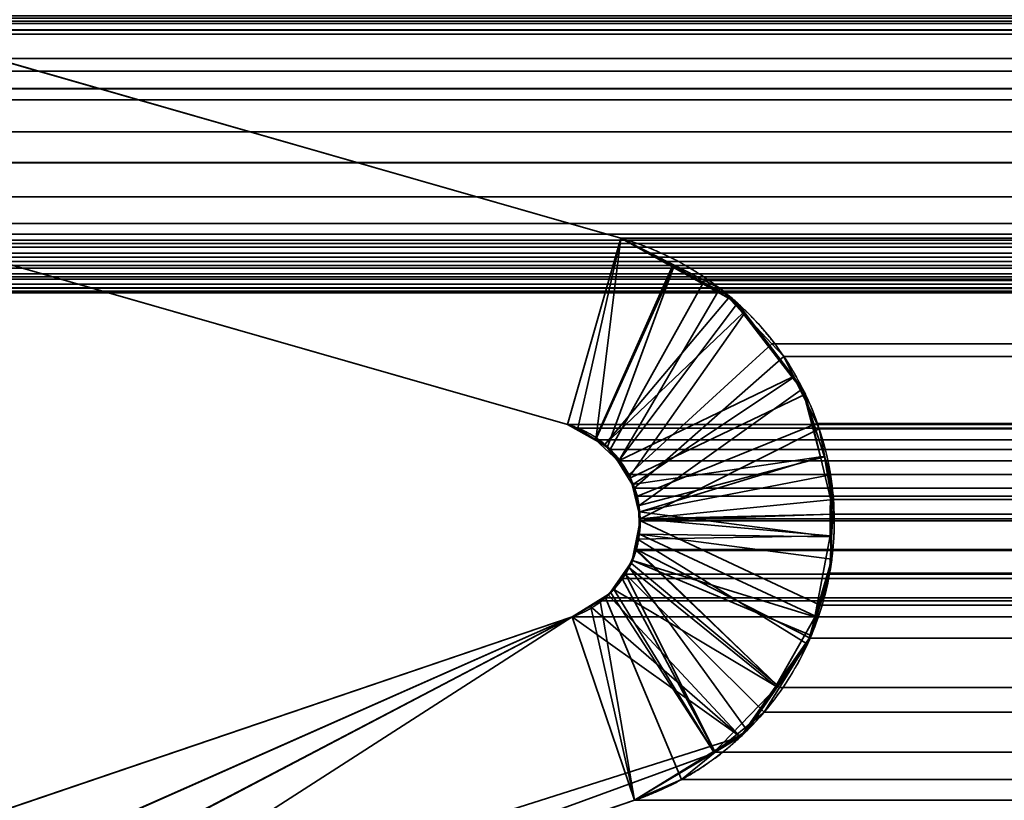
# Model space of a CAD drawing. Header units: millimetres. Extents: x -490 to 6690, y -115 to 132.
# Tile 470 of 656: x 2591 to 2593.96, y 0.79 to 3.14. Entities that reach past the tile are written whole.
import ezdxf

# ---------------------------------------------------------------- set-up
doc = ezdxf.new("R2010")
doc.units = ezdxf.units.MM
doc.layers.add('151', color=7, linetype='Continuous', true_color=0xffffff)

# ---------------------------------------------------------------- blocks, each defined once
blk = doc.blocks.new('UG_SURFACE_003')
at = {"layer": '151', "color": 252, "linetype": 'Continuous', "lineweight": 35}
for points in [[(3589.9999, -6.2, 2201.9999), (3589.9999, 113.2, 2201.9999), (2410.0001, 113.2, 2201.9999), (2410.0001, -6.2, 2201.9999)], [(2559.9999, -6.2, 2052), (2559.9999, 113.2, 2052), (3440.0001, 113.2, 2052), (3440.0001, -6.2, 2052)]]:
    blk.add_3dface(points, dxfattribs=at)
blk = doc.blocks.new('UG_SURFACE_187')
at = {"layer": '151', "color": 14, "linetype": 'Continuous', "lineweight": 35}
for points in [[(3417.3, -10, 2024.3001), (3417.3, 19, 2024.3001), (2582.7, 19, 2024.3001), (2582.7, -10, 2024.3001)], [(3413.25, 16.25, 2020.2501), (3413.25, -22, 2020.2501), (2586.75, -22, 2020.2501), (2586.75, 16.25, 2020.2501)]]:
    blk.add_3dface(points, dxfattribs=at)
blk = doc.blocks.new('UG_SURFACE_188')
at = {"layer": '151', "color": 7, "linetype": 'Continuous', "lineweight": 35}
for points in [[(2586.75, 16, 2020.2501), (2586.75, -22, 2020.2501), (3413.25, -22, 2020.2501), (3413.25, 16, 2020.2501)], [(3413.0001, 16, 2020), (3413.0001, -22, 2020), (2586.9999, -22, 2020), (2586.9999, 16, 2020)]]:
    blk.add_3dface(points, dxfattribs=at)
blk = doc.blocks.new('UG_SURFACE_195')
at = {"layer": '151', "color": 46, "linetype": 'Continuous', "lineweight": 35}
for points in [[(2592.6483, 1.9237, -8), (2588.4178, 3.1368, -8), (2588.7532, 3.6468, -8), (2592.8087, 2.4839, -8)], [(2592.8087, 2.4839, 2014.1912), (2588.7532, 3.6468, 2018.2469), (2588.4178, 3.1368, 2018.5823), (2592.6483, 1.9237, 2014.3518)], [(2592.8087, 2.4839, -8), (2588.7532, 3.6468, -8), (2588.7532, 3.6468, 2018.2469), (2592.8087, 2.4839, 2014.1912)], [(2588.4178, 3.1368, -8), (2592.6483, 1.9237, -8), (2592.6483, 1.9237, 2014.3518), (2588.4178, 3.1368, 2018.5823)], [(2592.7317, 1.8791, -8), (2592.6483, 1.9237, -8), (2592.8087, 2.4839, -8), (2592.9637, 2.4012, -8)], [(2592.9666, 2.396, 2014.0333), (2592.8087, 2.4839, 2014.1912), (2592.6483, 1.9237, 2014.3518), (2592.7322, 1.8769, 2014.2677)], [(2592.8087, 2.4839, -8), (2592.8087, 2.4839, 2014.1912), (2592.9666, 2.396, 2014.0333)], [(2592.9666, 2.396, 2014.0333), (2592.9637, 2.4012, -8), (2592.8087, 2.4839, -8)], [(2592.9637, 2.4012, -8), (2593.1363, 2.3089, -8), (2592.7601, 1.8639, -8), (2592.7317, 1.8791, -8)], [(2592.9637, 2.4012, -8), (2592.9666, 2.396, 2014.0333), (2593.1597, 2.2886, 2013.8404)], [(2593.1597, 2.2886, 2013.8404), (2593.1363, 2.3089, -8), (2592.9637, 2.4012, -8)], [(2592.7322, 1.8769, 2014.2677), (2592.7682, 1.8569, 2014.2319), (2592.9666, 2.396, 2014.0333)], [(2593.1597, 2.2886, 2013.8404), (2592.9666, 2.396, 2014.0333), (2592.7682, 1.8569, 2014.2319), (2592.8013, 1.8132, 2014.1985)], [(2592.7601, 1.8639, -8), (2593.1363, 2.3089, -8), (2593.1756, 2.2581, -8)], [(2592.8013, 1.8132, 2014.1985), (2592.8352, 1.7689, 2014.1649), (2593.1814, 2.26, 2013.8187), (2593.1597, 2.2886, 2013.8404)], [(2593.1597, 2.2886, 2013.8404), (2593.1756, 2.2581, -8), (2593.1363, 2.3089, -8)], [(2593.1597, 2.2886, 2013.8404), (2593.1814, 2.26, 2013.8187), (2593.1756, 2.2581, -8)], [(2593.1756, 2.2581, -8), (2593.3242, 2.066, -8), (2592.7989, 1.8136, -8), (2592.7601, 1.8639, -8)], [(2593.3287, 2.0663, 2013.6712), (2593.1814, 2.26, 2013.8187), (2592.8352, 1.7689, 2014.1649), (2592.8435, 1.7428, 2014.1563)], [(2593.1756, 2.2581, -8), (2593.1814, 2.26, 2013.8187), (2593.3287, 2.0663, 2013.6712)], [(2593.3287, 2.0663, 2013.6712), (2593.3242, 2.066, -8), (2593.1756, 2.2581, -8)], [(2593.3242, 2.066, -8), (2593.3635, 2.0151, -8), (2592.8378, 1.7634, -8), (2592.7989, 1.8136, -8)], [(2593.3554, 2.0312, 2013.6445), (2593.3287, 2.0663, 2013.6712), (2592.8435, 1.7428, 2014.1563), (2592.8638, 1.6803, 2014.1363)], [(2593.3242, 2.066, -8), (2593.3287, 2.0663, 2013.6712), (2593.3554, 2.0312, 2013.6445)], [(2593.3554, 2.0312, 2013.6445), (2593.3635, 2.0151, -8), (2593.3242, 2.066, -8)], [(2592.8426, 1.7436, -8), (2592.8378, 1.7634, -8), (2593.3635, 2.0151, -8), (2593.4088, 1.8264, -8)], [(2592.8638, 1.6803, 2014.1363), (2593.4215, 1.827, 2013.5784), (2593.3554, 2.0312, 2013.6445)], [(2593.3554, 2.0312, 2013.6445), (2593.4088, 1.8264, -8), (2593.3635, 2.0151, -8)], [(2593.3554, 2.0312, 2013.6445), (2593.4215, 1.827, 2013.5784), (2593.4088, 1.8264, -8)], [(2592.6483, 1.9237, -8), (2592.7317, 1.8791, -8), (2592.7322, 1.8769, 2014.2677)], [(2592.7322, 1.8769, 2014.2677), (2592.6483, 1.9237, 2014.3518), (2592.6483, 1.9237, -8)], [(2592.7317, 1.8791, -8), (2592.7601, 1.8639, -8), (2592.8013, 1.8132, 2014.1985)], [(2592.8013, 1.8132, 2014.1985), (2592.7682, 1.8569, 2014.2319), (2592.7317, 1.8791, -8)], [(2592.7682, 1.8569, 2014.2319), (2592.7322, 1.8769, 2014.2677), (2592.7317, 1.8791, -8)], [(2592.7601, 1.8639, -8), (2592.7989, 1.8136, -8), (2592.8013, 1.8132, 2014.1985)], [(2592.7989, 1.8136, -8), (2592.8378, 1.7634, -8), (2592.8435, 1.7428, 2014.1563)], [(2592.8435, 1.7428, 2014.1563), (2592.8352, 1.7689, 2014.1649), (2592.7989, 1.8136, -8)], [(2592.8352, 1.7689, 2014.1649), (2592.8013, 1.8132, 2014.1985), (2592.7989, 1.8136, -8)], [(2593.4088, 1.8264, -8), (2592.8626, 1.6606, -8), (2592.8426, 1.7436, -8)], [(2593.4088, 1.8264, -8), (2593.4501, 1.654, -8), (2592.8676, 1.6398, -8), (2592.8626, 1.6606, -8)], [(2593.4393, 1.7724, 2013.5608), (2593.4215, 1.827, 2013.5784), (2592.8638, 1.6803, 2014.1363), (2592.864, 1.6614, 2014.1358)], [(2593.4501, 1.654, -8), (2593.4088, 1.8264, -8), (2593.4215, 1.827, 2013.5784)], [(2593.4501, 1.654, -8), (2593.4215, 1.827, 2013.5784), (2593.4393, 1.7724, 2013.5608)], [(2592.8378, 1.7634, -8), (2592.8426, 1.7436, -8), (2592.8435, 1.7428, 2014.1563)], [(2592.864, 1.6614, 2014.1358), (2593.442, 1.5862, 2013.5579), (2593.4393, 1.7724, 2013.5608)], [(2593.4393, 1.7724, 2013.5608), (2593.4377, 1.5886, -8), (2593.4501, 1.654, -8)], [(2593.4393, 1.7724, 2013.5608), (2593.442, 1.5862, 2013.5579), (2593.4377, 1.5886, -8)], [(2592.8426, 1.7436, -8), (2592.8626, 1.6606, -8), (2592.864, 1.6614, 2014.1358)], [(2592.864, 1.6614, 2014.1358), (2592.8638, 1.6803, 2014.1363), (2592.8426, 1.7436, -8)], [(2592.8638, 1.6803, 2014.1363), (2592.8435, 1.7428, 2014.1563), (2592.8426, 1.7436, -8)], [(2592.865, 1.5937, 2014.1349), (2592.864, 1.6614, 2014.1358), (2592.8626, 1.6606, -8)], [(2592.865, 1.5937, 2014.1349), (2592.8626, 1.6606, -8), (2592.8676, 1.6398, -8)], [(2592.864, 1.6614, 2014.1358), (2592.865, 1.5937, 2014.1349), (2593.442, 1.5862, 2013.5579)], [(2592.8676, 1.6398, -8), (2592.8559, 1.5787, -8), (2592.8607, 1.5785, 2014.1392)], [(2592.8559, 1.5787, -8), (2592.8676, 1.6398, -8), (2593.4377, 1.5886, -8)], [(2592.8676, 1.6398, -8), (2592.8607, 1.5785, 2014.1392), (2592.865, 1.5937, 2014.1349)], [(2592.8676, 1.6398, -8), (2593.4501, 1.654, -8), (2593.4377, 1.5886, -8)], [(2592.8402, 1.5064, 2014.1599), (2592.8559, 1.5787, -8), (2592.844, 1.515, -8)], [(2592.8402, 1.5064, 2014.1599), (2592.8607, 1.5785, 2014.1392), (2592.8559, 1.5787, -8)], [(2592.8607, 1.5785, 2014.1392), (2592.8402, 1.5064, 2014.1599), (2593.2822, 1.1379, 2013.7179), (2593.37, 1.2638, 2013.6299)], [(2593.4377, 1.5886, -8), (2593.3917, 1.3454, -8), (2592.844, 1.515, -8), (2592.8559, 1.5787, -8)], [(2593.37, 1.2638, 2013.6299), (2593.394, 1.348, 2013.6058), (2592.865, 1.5937, 2014.1349), (2592.8607, 1.5785, 2014.1392)], [(2593.394, 1.348, 2013.6058), (2593.4432, 1.519, 2013.557), (2592.865, 1.5937, 2014.1349)], [(2592.865, 1.5937, 2014.1349), (2593.4432, 1.519, 2013.557), (2593.442, 1.5862, 2013.5579)], [(2593.4432, 1.519, 2013.557), (2593.3917, 1.3454, -8), (2593.4377, 1.5886, -8)], [(2593.4377, 1.5886, -8), (2593.442, 1.5862, 2013.5579), (2593.4432, 1.519, 2013.557)], [(2592.844, 1.515, -8), (2592.8304, 1.4958, -8), (2592.8326, 1.4954, 2014.1675), (2592.8402, 1.5064, 2014.1599)], [(2592.8304, 1.4958, -8), (2592.844, 1.515, -8), (2593.3812, 1.2891, -8), (2593.2748, 1.1369, -8)], [(2593.3917, 1.3454, -8), (2593.3812, 1.2891, -8), (2592.844, 1.515, -8)], [(2593.4432, 1.519, 2013.557), (2593.394, 1.348, 2013.6058), (2593.3917, 1.3454, -8)], [(2592.8326, 1.4954, 2014.1675), (2592.8304, 1.4958, -8), (2592.7846, 1.4301, -8), (2592.7866, 1.4297, 2014.2133)], [(2593.2748, 1.1369, -8), (2592.7846, 1.4301, -8), (2592.8304, 1.4958, -8)], [(2593.0874, 0.9411, 2013.9127), (2593.1885, 1.0038, 2013.8116), (2592.8326, 1.4954, 2014.1675), (2592.7866, 1.4297, 2014.2133)], [(2593.1885, 1.0038, 2013.8116), (2593.2822, 1.1379, 2013.7179), (2592.8402, 1.5064, 2014.1599), (2592.8326, 1.4954, 2014.1675)], [(2592.778, 1.4174, 2014.2219), (2592.7846, 1.4301, -8), (2592.7713, 1.4109, -8)], [(2593.2748, 1.1369, -8), (2593.1685, 0.9846, -8), (2592.7713, 1.4109, -8), (2592.7846, 1.4301, -8)], [(2592.778, 1.4174, 2014.2219), (2592.7866, 1.4297, 2014.2133), (2592.7846, 1.4301, -8)], [(2592.7866, 1.4297, 2014.2133), (2592.778, 1.4174, 2014.2219), (2593.0874, 0.9411, 2013.9127)], [(2592.7157, 1.3777, -8), (2592.7169, 1.3795, 2014.2832), (2592.778, 1.4174, 2014.2219)], [(2592.778, 1.4174, 2014.2219), (2592.7713, 1.4109, -8), (2592.7157, 1.3777, -8)], [(2592.7157, 1.3777, -8), (2592.7713, 1.4109, -8), (2593.1685, 0.9846, -8)], [(2592.85, 0.794, 2014.1501), (2593.0874, 0.9411, 2013.9127), (2592.778, 1.4174, 2014.2219), (2592.7169, 1.3795, 2014.2832)], [(2592.6621, 1.3457, -8), (2592.6621, 1.3457, 2014.3378), (2592.7169, 1.3795, 2014.2832)], [(2592.7169, 1.3795, 2014.2832), (2592.7157, 1.3777, -8), (2592.6621, 1.3457, -8)], [(2592.7169, 1.3795, 2014.2832), (2592.6621, 1.3457, 2014.3378), (2592.85, 0.794, 2014.1501)], [(2593.1685, 0.9846, -8), (2592.6621, 1.3457, -8), (2592.7157, 1.3777, -8)], [(2592.6621, 1.3457, -8), (2587.383, -0.45, -8), (2587.383, -0.45, 2019.6168), (2592.6621, 1.3457, 2014.3378)], [(2587.383, -0.45, -8), (2592.6621, 1.3457, -8), (2588.4304, -0.5259, -8)], [(2592.6621, 1.3457, 2014.3378), (2587.383, -0.45, 2019.6168), (2588.5034, -0.4967, 2018.4968), (2589.5748, -0.273, 2017.4251)], [(2588.4824, -0.5051, -8), (2588.4304, -0.5259, -8), (2592.6621, 1.3457, -8)], [(2592.6621, 1.3457, -8), (2588.5034, -0.4967, -8), (2588.4824, -0.5051, -8)], [(2592.6621, 1.3457, -8), (2593.1685, 0.9846, -8), (2588.5034, -0.4967, -8)], [(2589.5748, -0.273, 2017.4251), (2590.6248, 0.0371, 2016.3753), (2592.6621, 1.3457, 2014.3378)], [(2590.6248, 0.0371, 2016.3753), (2592.85, 0.794, 2014.1501), (2592.6621, 1.3457, 2014.3378)], [(2593.2748, 1.1369, -8), (2593.3812, 1.2891, -8), (2593.394, 1.348, 2013.6058)], [(2593.394, 1.348, 2013.6058), (2593.37, 1.2638, 2013.6299), (2593.2748, 1.1369, -8)], [(2593.3812, 1.2891, -8), (2593.3917, 1.3454, -8), (2593.394, 1.348, 2013.6058)], [(2593.37, 1.2638, 2013.6299), (2593.2822, 1.1379, 2013.7179), (2593.2748, 1.1369, -8)], [(2593.0855, 0.935, -8), (2593.1685, 0.9846, -8), (2593.2822, 1.1379, 2013.7179)], [(2593.2822, 1.1379, 2013.7179), (2593.1885, 1.0038, 2013.8116), (2593.0855, 0.935, -8)], [(2593.1685, 0.9846, -8), (2593.2748, 1.1369, -8), (2593.2822, 1.1379, 2013.7179)], [(2590.6248, 0.0371, -8), (2588.5034, -0.4967, -8), (2593.1685, 0.9846, -8), (2593.0855, 0.935, -8)], [(2593.1885, 1.0038, 2013.8116), (2593.0874, 0.9411, 2013.9127), (2593.0855, 0.935, -8)], [(2593.0855, 0.935, -8), (2592.85, 0.794, -8), (2590.6248, 0.0371, -8)], [(2592.85, 0.794, -8), (2593.0855, 0.935, -8), (2593.0874, 0.9411, 2013.9127)], [(2593.0874, 0.9411, 2013.9127), (2592.85, 0.794, 2014.1501), (2592.85, 0.794, -8)], [(2590.6248, 0.0371, -8), (2592.85, 0.794, -8), (2592.85, 0.794, 2014.1501), (2590.6248, 0.0371, 2016.3753)]]:
    blk.add_3dface(points, dxfattribs=at)
blk = doc.blocks.new('UG_SURFACE_196')
at = {"layer": '151', "color": 46, "linetype": 'Continuous', "lineweight": 35}
for points in [[(2592.6483, 1.9237, 2014.3518), (2588.4178, 3.1368, 2018.5823), (2588.7532, 3.6468, 2018.2469), (2592.8087, 2.4839, 2014.1912)], [(2592.8087, 2.4839, 2014.1912), (2588.7532, 3.6468, 2018.2469), (3411.2468, 3.6468, 2018.2469), (3407.1913, 2.4839, 2014.1912)], [(2587.0247, 3.1095, 2019.9754), (3412.9248, 3.2492, 2019.9246), (3412.9071, 3.2737, 2019.9072)], [(3412.9071, 3.2737, 2019.9072), (2587.0945, 3.2736, 2019.9053), (2587.0247, 3.1095, 2019.9754)], [(2587.0247, 3.1095, 2019.9754), (3412.976, 3.1103, 2019.9759), (3412.9248, 3.2492, 2019.9246)], [(3412.0033, 3.1291, 2019.0032), (2587.9967, 3.1291, 2019.0032), (2588.0468, 3.1528, 2018.9531)], [(3411.9532, 3.1528, 2018.9531), (3412.0033, 3.1291, 2019.0032), (2588.0468, 3.1528, 2018.9531)], [(2588.4178, 3.1368, 2018.5823), (3411.5822, 3.1368, 2018.5823), (3411.772, 3.145, 2018.7721), (2588.228, 3.145, 2018.7721)], [(3412.9798, 3.0997, 2019.98), (3412.976, 3.1103, 2019.9759), (2587.0247, 3.1095, 2019.9754)], [(2587.9967, 3.1291, 2019.0032), (3412.0033, 3.1291, 2019.0032), (3412.2252, 3.0242, 2019.2254), (2587.7748, 3.0242, 2019.2254)], [(2588.4178, 3.1368, 2018.5823), (2592.6483, 1.9237, 2014.3518), (3407.3517, 1.9237, 2014.3518), (3411.5822, 3.1368, 2018.5823)], [(2586.9999, 2.933, 2020), (3413.0001, 2.933, 2020), (3412.9798, 3.0997, 2019.98)], [(2587.0194, 3.0974, 2019.9804), (2586.9999, 2.933, 2020), (3412.9798, 3.0997, 2019.98)], [(2587.0247, 3.1095, 2019.9754), (2587.0194, 3.0974, 2019.9804), (3412.9798, 3.0997, 2019.98)], [(2587.6939, 2.986, 2019.3059), (2587.7748, 3.0242, 2019.2254), (3412.2252, 3.0242, 2019.2254), (3412.3061, 2.986, 2019.3059)], [(3412.3061, 2.986, 2019.3059), (2587.6174, 2.8998, 2019.3827), (2587.6939, 2.986, 2019.3059)], [(3412.3061, 2.986, 2019.3059), (3412.3826, 2.8998, 2019.3827), (2587.6174, 2.8998, 2019.3827)], [(2586.9999, 2.933, 2020), (2586.9999, 2.5278, 2020), (3413.0001, 2.5278, 2020), (3413.0001, 2.933, 2020)], [(2587.5318, 2.8036, 2019.4681), (2587.6174, 2.8998, 2019.3827), (3412.3826, 2.8998, 2019.3827), (3412.4682, 2.8036, 2019.4681)], [(3412.4682, 2.8036, 2019.4681), (2587.4887, 2.7108, 2019.5115), (2587.5318, 2.8036, 2019.4681)], [(3412.4682, 2.8036, 2019.4681), (3412.5113, 2.7108, 2019.5115), (2587.4887, 2.7108, 2019.5115)], [(2587.441, 2.6087, 2019.5589), (2587.4887, 2.7108, 2019.5115), (3412.5113, 2.7108, 2019.5115), (3412.559, 2.6087, 2019.5589)], [(3412.559, 2.6087, 2019.5589), (2587.415, 2.4958, 2019.5851), (2587.441, 2.6087, 2019.5589)], [(3412.559, 2.6087, 2019.5589), (3412.585, 2.4958, 2019.5851), (2587.415, 2.4958, 2019.5851)], [(3413.0001, 2.5278, 2020), (2586.9999, 2.5278, 2020), (2587.0061, 2.478, 2019.994)], [(3412.9939, 2.478, 2019.994), (3413.0001, 2.5278, 2020), (2587.0061, 2.478, 2019.994)], [(3412.585, 2.4958, 2019.5851), (3412.5972, 2.4565, 2019.5971), (2587.4028, 2.4565, 2019.5971), (2587.415, 2.4958, 2019.5851)], [(2587.0061, 2.478, 2019.994), (2587.0099, 2.4683, 2019.9902), (3412.9901, 2.4683, 2019.9902), (3412.9939, 2.478, 2019.994)], [(3412.9741, 2.4272, 2019.9742), (2587.0099, 2.4683, 2019.9902), (2587.0259, 2.4272, 2019.9742)], [(3412.9741, 2.4272, 2019.9742), (3412.9901, 2.4683, 2019.9902), (2587.0099, 2.4683, 2019.9902)], [(2592.8087, 2.4839, 2014.1912), (2592.6795, 1.9128, 2014.3206), (2592.6483, 1.9237, 2014.3518)], [(2592.7331, 1.8774, 2014.2667), (2592.6795, 1.9128, 2014.3206), (2592.8087, 2.4839, 2014.1912)], [(2592.8087, 2.4839, 2014.1912), (2593.06, 2.3566, 2013.9399), (2592.7768, 1.8487, 2014.2231), (2592.7331, 1.8774, 2014.2667)], [(2592.8087, 2.4839, 2014.1912), (3407.1913, 2.4839, 2014.1912), (3407.0997, 2.4521, 2014.0996)], [(3407.0997, 2.4521, 2014.0996), (2593.06, 2.3566, 2013.9399), (2592.8087, 2.4839, 2014.1912)], [(3412.6024, 2.439, 2019.6023), (2587.374, 2.4019, 2019.6261), (2587.3976, 2.439, 2019.6023)], [(3412.6024, 2.439, 2019.6023), (3412.626, 2.4019, 2019.6261), (2587.374, 2.4019, 2019.6261)], [(2587.3976, 2.439, 2019.6023), (3412.5972, 2.4565, 2019.5971), (3412.6024, 2.439, 2019.6023)], [(2587.3976, 2.439, 2019.6023), (2587.4028, 2.4565, 2019.5971), (3412.5972, 2.4565, 2019.5971)], [(3407.0997, 2.4521, 2014.0996), (3406.9426, 2.3486, 2013.9425), (2593.06, 2.3566, 2013.9399)], [(2587.0259, 2.4272, 2019.9742), (2587.0359, 2.4141, 2019.964), (3412.9641, 2.4141, 2019.964), (3412.9741, 2.4272, 2019.9742)], [(3412.9641, 2.4141, 2019.964), (2587.0359, 2.4141, 2019.964), (2587.0643, 2.3771, 2019.9356)], [(3412.9357, 2.3771, 2019.9356), (3412.9641, 2.4141, 2019.964), (2587.0643, 2.3771, 2019.9356)], [(2587.3685, 2.3936, 2019.6314), (3412.626, 2.4019, 2019.6261), (3412.6315, 2.3936, 2019.6314)], [(2587.3685, 2.3936, 2019.6314), (2587.374, 2.4019, 2019.6261), (3412.626, 2.4019, 2019.6261)], [(2587.0643, 2.3771, 2019.9356), (2587.0786, 2.3678, 2019.9213), (3412.9214, 2.3678, 2019.9213), (3412.9357, 2.3771, 2019.9356)], [(3412.6315, 2.3936, 2019.6314), (2587.3287, 2.3607, 2019.6712), (2587.3685, 2.3936, 2019.6314)], [(3412.6315, 2.3936, 2019.6314), (3412.6713, 2.3607, 2019.6712), (2587.3287, 2.3607, 2019.6712)], [(3412.8697, 2.3343, 2019.8696), (2587.0786, 2.3678, 2019.9213), (2587.1303, 2.3343, 2019.8696)], [(3412.8697, 2.3343, 2019.8696), (3412.9214, 2.3678, 2019.9213), (2587.0786, 2.3678, 2019.9213)], [(3412.6897, 2.3454, 2019.6898), (2587.2746, 2.335, 2019.7256), (2587.3103, 2.3454, 2019.6898)], [(3412.6897, 2.3454, 2019.6898), (3412.7254, 2.335, 2019.7256), (2587.2746, 2.335, 2019.7256)], [(2587.3103, 2.3454, 2019.6898), (3412.6713, 2.3607, 2019.6712), (3412.6897, 2.3454, 2019.6898)], [(2587.3103, 2.3454, 2019.6898), (2587.3287, 2.3607, 2019.6712), (3412.6713, 2.3607, 2019.6712)], [(2592.8025, 1.8142, 2014.1976), (2592.7768, 1.8487, 2014.2231), (2593.06, 2.3566, 2013.9399), (2593.1067, 2.333, 2013.8934)], [(2593.1067, 2.333, 2013.8934), (2593.06, 2.3566, 2013.9399), (3406.9426, 2.3486, 2013.9425)], [(2593.1067, 2.333, 2013.8934), (3406.9426, 2.3486, 2013.9425), (3406.8148, 2.2645, 2013.8149)], [(2587.1303, 2.3343, 2019.8696), (2587.1327, 2.334, 2019.8674), (3412.8673, 2.334, 2019.8674), (3412.8697, 2.3343, 2019.8696)], [(2587.1916, 2.3244, 2019.8083), (3412.8084, 2.3244, 2019.8083), (3412.8673, 2.334, 2019.8674), (2587.1327, 2.334, 2019.8674)], [(2587.2085, 2.3216, 2019.7914), (3412.7915, 2.3216, 2019.7914), (3412.8084, 2.3244, 2019.8083), (2587.1916, 2.3244, 2019.8083)], [(3412.7784, 2.3195, 2019.7783), (2587.2085, 2.3216, 2019.7914), (2587.2216, 2.3195, 2019.7783)], [(3412.7784, 2.3195, 2019.7783), (3412.7915, 2.3216, 2019.7914), (2587.2085, 2.3216, 2019.7914)], [(2587.2216, 2.3195, 2019.7783), (3412.7254, 2.335, 2019.7256), (3412.7784, 2.3195, 2019.7783)], [(2587.2216, 2.3195, 2019.7783), (2587.2746, 2.335, 2019.7256), (3412.7254, 2.335, 2019.7256)], [(2593.1067, 2.333, 2013.8934), (2593.2624, 2.1668, 2013.7374), (2592.833, 1.7731, 2014.1671), (2592.8025, 1.8142, 2014.1976)], [(3406.8148, 2.2645, 2013.8149), (2593.2624, 2.1668, 2013.7374), (2593.1067, 2.333, 2013.8934)], [(3406.8148, 2.2645, 2013.8149), (3406.7402, 2.1638, 2013.7401), (2593.2624, 2.1668, 2013.7374)], [(2592.8485, 1.7324, 2014.1513), (2592.833, 1.7731, 2014.1671), (2593.2624, 2.1668, 2013.7374), (2593.2987, 2.1282, 2013.7014)], [(2593.2987, 2.1282, 2013.7014), (2593.2624, 2.1668, 2013.7374), (3406.7402, 2.1638, 2013.7401)], [(2593.2987, 2.1282, 2013.7014), (3406.7402, 2.1638, 2013.7401), (3406.6508, 2.0436, 2013.6509)], [(2593.2987, 2.1282, 2013.7014), (2593.3976, 1.9268, 2013.6023), (2592.8581, 1.7081, 2014.142), (2592.8485, 1.7324, 2014.1513)], [(3406.6508, 2.0436, 2013.6509), (2593.3976, 1.9268, 2013.6023), (2593.2987, 2.1282, 2013.7014)], [(3406.6508, 2.0436, 2013.6509), (3406.605, 1.9247, 2013.6051), (2593.3976, 1.9268, 2013.6023)], [(2592.8669, 1.6397, 2014.133), (2592.8581, 1.7081, 2014.142), (2593.3976, 1.9268, 2013.6023), (2593.4055, 1.9111, 2013.5946)], [(2593.4055, 1.9111, 2013.5946), (2593.3976, 1.9268, 2013.6023), (3406.605, 1.9247, 2013.6051)], [(3407.3205, 1.9128, 2014.3206), (2592.6483, 1.9237, 2014.3518), (2592.6795, 1.9128, 2014.3206)], [(3407.3205, 1.9128, 2014.3206), (3407.3517, 1.9237, 2014.3518), (2592.6483, 1.9237, 2014.3518)], [(2592.6795, 1.9128, 2014.3206), (3407.2669, 1.8774, 2014.2667), (3407.3205, 1.9128, 2014.3206)], [(2592.6795, 1.9128, 2014.3206), (2592.7331, 1.8774, 2014.2667), (3407.2669, 1.8774, 2014.2667)], [(2593.4055, 1.9111, 2013.5946), (2593.4479, 1.6979, 2013.5522), (2592.8669, 1.6397, 2014.133)], [(3406.605, 1.9247, 2013.6051), (2593.4479, 1.6979, 2013.5522), (2593.4055, 1.9111, 2013.5946)], [(2593.4479, 1.6979, 2013.5522), (3406.605, 1.9247, 2013.6051), (3406.5778, 1.8537, 2013.5777)], [(3407.2232, 1.8487, 2014.2231), (2592.7331, 1.8774, 2014.2667), (2592.7768, 1.8487, 2014.2231)], [(3407.2232, 1.8487, 2014.2231), (3407.2669, 1.8774, 2014.2667), (2592.7331, 1.8774, 2014.2667)], [(2592.7768, 1.8487, 2014.2231), (3407.1975, 1.8142, 2014.1976), (3407.2232, 1.8487, 2014.2231)], [(2592.7768, 1.8487, 2014.2231), (2592.8025, 1.8142, 2014.1976), (3407.1975, 1.8142, 2014.1976)], [(3406.5778, 1.8537, 2013.5777), (2593.4458, 1.6545, 2013.5543), (2593.4479, 1.6979, 2013.5522)], [(3406.5778, 1.8537, 2013.5777), (3406.5516, 1.6535, 2013.5517), (2593.4458, 1.6545, 2013.5543)], [(3407.167, 1.7731, 2014.1671), (2592.8025, 1.8142, 2014.1976), (2592.833, 1.7731, 2014.1671)], [(3407.167, 1.7731, 2014.1671), (3407.1975, 1.8142, 2014.1976), (2592.8025, 1.8142, 2014.1976)], [(2592.833, 1.7731, 2014.1671), (3407.1515, 1.7324, 2014.1513), (3407.167, 1.7731, 2014.1671)], [(2592.833, 1.7731, 2014.1671), (2592.8485, 1.7324, 2014.1513), (3407.1515, 1.7324, 2014.1513)], [(3407.1419, 1.7081, 2014.142), (2592.8485, 1.7324, 2014.1513), (2592.8581, 1.7081, 2014.142)], [(3407.1419, 1.7081, 2014.142), (3407.1515, 1.7324, 2014.1513), (2592.8485, 1.7324, 2014.1513)], [(2592.8581, 1.7081, 2014.142), (3407.1331, 1.6397, 2014.133), (3407.1419, 1.7081, 2014.142)], [(2592.8581, 1.7081, 2014.142), (2592.8669, 1.6397, 2014.133), (3407.1331, 1.6397, 2014.133)], [(2593.4479, 1.6979, 2013.5522), (2593.4458, 1.6545, 2013.5543), (2592.8676, 1.6346, 2014.1325), (2592.8669, 1.6397, 2014.133)], [(3407.1455, 1.5454, 2014.1456), (2592.8676, 1.6346, 2014.1325), (2592.8557, 1.5481, 2014.1444)], [(2593.4076, 1.3807, 2013.5922), (2593.3776, 1.2812, 2013.6223), (2592.8557, 1.5481, 2014.1444), (2592.8676, 1.6346, 2014.1325)], [(3407.1443, 1.5481, 2014.1444), (2592.8669, 1.6397, 2014.133), (2592.8676, 1.6346, 2014.1325)], [(3407.1443, 1.5481, 2014.1444), (3407.1324, 1.6346, 2014.1325), (2592.8669, 1.6397, 2014.133)], [(3407.1324, 1.6346, 2014.1325), (3407.1331, 1.6397, 2014.133), (2592.8669, 1.6397, 2014.133)], [(2592.8676, 1.6346, 2014.1325), (2593.4458, 1.6545, 2013.5543), (2593.4365, 1.4764, 2013.5634), (2593.4076, 1.3807, 2013.5922)], [(2592.8676, 1.6346, 2014.1325), (3407.1455, 1.5454, 2014.1456), (3407.1443, 1.5481, 2014.1444)], [(2593.4076, 1.3807, 2013.5922), (3406.5497, 1.6387, 2013.5496), (3406.5847, 1.3858, 2013.5846)], [(3406.5497, 1.6387, 2013.5496), (2593.4076, 1.3807, 2013.5922), (2593.4365, 1.4764, 2013.5634)], [(2593.4365, 1.4764, 2013.5634), (2593.4458, 1.6545, 2013.5543), (3406.5516, 1.6535, 2013.5517)], [(2593.4365, 1.4764, 2013.5634), (3406.5516, 1.6535, 2013.5517), (3406.5497, 1.6387, 2013.5496)], [(3407.1772, 1.4739, 2014.1773), (2592.8545, 1.5454, 2014.1456), (2592.8228, 1.4739, 2014.1773)], [(2593.2858, 1.1333, 2013.7141), (2593.24, 1.0594, 2013.7601), (2592.8228, 1.4739, 2014.1773), (2592.8545, 1.5454, 2014.1456)], [(2592.8557, 1.5481, 2014.1444), (2592.8545, 1.5454, 2014.1456), (3407.1455, 1.5454, 2014.1456)], [(2592.8545, 1.5454, 2014.1456), (2592.8557, 1.5481, 2014.1444), (2593.2858, 1.1333, 2013.7141)], [(3407.1772, 1.4739, 2014.1773), (3407.1455, 1.5454, 2014.1456), (2592.8545, 1.5454, 2014.1456)], [(2592.8557, 1.5481, 2014.1444), (2593.3776, 1.2812, 2013.6223), (2593.2858, 1.1333, 2013.7141)], [(3407.2373, 1.4031, 2014.2374), (2592.8121, 1.4613, 2014.1881), (2592.7627, 1.4031, 2014.2374)], [(2593.0922, 0.9388, 2013.9077), (2592.9911, 0.8563, 2014.0088), (2592.7627, 1.4031, 2014.2374), (2592.8121, 1.4613, 2014.1881)], [(2592.8228, 1.4739, 2014.1773), (2592.8121, 1.4613, 2014.1881), (3407.1879, 1.4613, 2014.1881)], [(2592.8121, 1.4613, 2014.1881), (2592.8228, 1.4739, 2014.1773), (2593.0922, 0.9388, 2013.9077)], [(3407.2373, 1.4031, 2014.2374), (3407.1879, 1.4613, 2014.1881), (2592.8121, 1.4613, 2014.1881)], [(2592.8228, 1.4739, 2014.1773), (3407.1879, 1.4613, 2014.1881), (3407.1772, 1.4739, 2014.1773)], [(2592.8228, 1.4739, 2014.1773), (2593.24, 1.0594, 2013.7601), (2593.0922, 0.9388, 2013.9077)], [(2592.6621, 1.3457, 2014.3378), (3407.3379, 1.3457, 2014.3378), (3407.254, 1.3936, 2014.2541), (2592.746, 1.3936, 2014.2541)], [(2592.85, 0.794, 2014.1501), (2592.6621, 1.3457, 2014.3378), (2592.746, 1.3936, 2014.2541)], [(2592.7627, 1.4031, 2014.2374), (2592.746, 1.3936, 2014.2541), (3407.254, 1.3936, 2014.2541)], [(2592.746, 1.3936, 2014.2541), (2592.7627, 1.4031, 2014.2374), (2592.9911, 0.8563, 2014.0088), (2592.85, 0.794, 2014.1501)], [(2592.7627, 1.4031, 2014.2374), (3407.254, 1.3936, 2014.2541), (3407.2373, 1.4031, 2014.2374)], [(2593.3776, 1.2812, 2013.6223), (2593.4076, 1.3807, 2013.5922), (3406.5881, 1.378, 2013.5882)], [(2593.3776, 1.2812, 2013.6223), (3406.5881, 1.378, 2013.5882), (3406.6806, 1.1689, 2013.6807)], [(3406.5847, 1.3858, 2013.5846), (3406.5881, 1.378, 2013.5882), (2593.4076, 1.3807, 2013.5922)], [(2592.6621, 1.3457, 2014.3378), (2587.383, -0.45, 2019.6168), (3412.617, -0.45, 2019.6168), (3407.3379, 1.3457, 2014.3378)], [(2589.5596, -0.2768, 2017.4406), (2588.5034, -0.4967, 2018.4968), (2587.383, -0.45, 2019.6168), (2592.6621, 1.3457, 2014.3378)], [(2592.6621, 1.3457, 2014.3378), (2590.6248, 0.0371, 2016.3753), (2589.5596, -0.2768, 2017.4406)], [(2592.6621, 1.3457, 2014.3378), (2592.85, 0.794, 2014.1501), (2590.6248, 0.0371, 2016.3753)], [(3406.6806, 1.1689, 2013.6807), (2593.2858, 1.1333, 2013.7141), (2593.3776, 1.2812, 2013.6223)], [(3406.6806, 1.1689, 2013.6807), (3406.7121, 1.132, 2013.7119), (2593.2858, 1.1333, 2013.7141)], [(2593.24, 1.0594, 2013.7601), (2593.2858, 1.1333, 2013.7141), (3406.7121, 1.132, 2013.7119)], [(2593.24, 1.0594, 2013.7601), (3406.7121, 1.132, 2013.7119), (3406.8565, 0.962, 2013.8566)], [(3406.8565, 0.962, 2013.8566), (2593.0922, 0.9388, 2013.9077), (2593.24, 1.0594, 2013.7601)], [(3406.8565, 0.962, 2013.8566), (3406.9054, 0.9341, 2013.9053), (2593.0922, 0.9388, 2013.9077)], [(2592.9911, 0.8563, 2014.0088), (2593.0922, 0.9388, 2013.9077), (3406.9054, 0.9341, 2013.9053)], [(2592.9911, 0.8563, 2014.0088), (3406.9054, 0.9341, 2013.9053), (3407.15, 0.794, 2014.1501)], [(3407.15, 0.794, 2014.1501), (2592.85, 0.794, 2014.1501), (2592.9911, 0.8563, 2014.0088)], [(2590.6248, 0.0371, 2016.3753), (2592.85, 0.794, 2014.1501), (3407.15, 0.794, 2014.1501), (3409.3752, 0.0371, 2016.3753)]]:
    blk.add_3dface(points, dxfattribs=at)
blk = doc.blocks.new('UG_SURFACE_214')
at = {"layer": '151', "color": 254, "linetype": 'Continuous', "lineweight": 35}
for points in [[(3423.25, 111.75, 2030.2501), (2576.75, 111.75, 2030.2501), (2576.75, -10, 2030.2501), (3423.25, -10, 2030.2501)], [(3417.5, 21, 2024.4999), (3417.5, -8, 2024.4999), (2582.5, -8, 2024.4999), (2582.5, 21, 2024.4999)]]:
    blk.add_3dface(points, dxfattribs=at)

msp = doc.modelspace()

# ---------------------------------------------------------------- linework, layer by layer
at = {"layer": '151', "color": 253, "linetype": 'Continuous', "lineweight": -3}
for p, q in [((2588.7531, 3.6468, 2018.2469), (2592.8088, 2.4839, 2014.1912)), ((2588.7531, 3.6468, 2018.2469), (2592.8088, 2.4839, 2014.1912)), ((2592.8088, 2.4839, -8), (2588.7531, 3.6468, -8)), ((2588.4177, 3.1368, 2018.5823), (2592.6482, 1.9237, 2014.3518)), ((2588.4177, 3.1368, 2018.5823), (2592.6482, 1.9237, 2014.3518)), ((2588.4177, 3.1368, -8), (2592.6482, 1.9237, -8)), ((3411.5823, 3.1368, 2018.5823), (2588.4177, 3.1368, 2018.5823)), ((3413, 2.933, 2020), (2587, 2.933, 2020)), ((3413, 2.5278, 2020), (2587, 2.5278, 2020)), ((3412.5851, 2.4958, 2019.5851), (2587.4149, 2.4958, 2019.5851)), ((2592.8088, 2.4839, -8), (2592.8088, 2.4839, 2014.1912)), ((2592.8088, 2.4839, 2014.1912), (3407.1912, 2.4839, 2014.1912)), ((2592.6482, 1.9237, 2014.3518), (2592.6482, 1.9237, -8)), ((3407.3518, 1.9237, 2014.3518), (2592.6482, 1.9237, 2014.3518)), ((2592.6622, 1.3457, -8), (2587.3831, -0.45, -8)), ((2592.6622, 1.3457, 2014.3378), (2587.3831, -0.45, 2019.6169)), ((2592.6622, 1.3457, 2014.3378), (2587.3831, -0.45, 2019.6169)), ((3407.3378, 1.3457, 2014.3378), (2592.6622, 1.3457, 2014.3378)), ((2592.6622, 1.3457, 2014.3378), (2592.6622, 1.3457, -8)), ((2590.6248, 0.0371, -8), (2592.8499, 0.794, -8)), ((2592.8499, 0.794, -8), (2592.8499, 0.794, 2014.1501)), ((2592.8499, 0.794, 2014.1501), (3407.1501, 0.794, 2014.1501))]:
    msp.add_line(p, q, dxfattribs=at)
at = {"layer": '151', "color": 253, "linetype": 'Continuous', "lineweight": -3, "extrusion": (0, 0, -1)}
msp.add_arc((-2592.5647, 1.6325, 8), 0.8857, 105.9998, 251.2143, dxfattribs=at)
at = {"layer": '151', "color": 253, "linetype": 'Continuous', "lineweight": -3}
msp.add_arc((2592.5647, 1.6325, -8), 0.3029, 288.7857, 74.0002, dxfattribs=at)
for points, knots in [([(2592.8088, 2.4839, 2014.1912), (2592.9121, 2.4542, 2014.0879), (2593.0141, 2.4046, 2013.9859), (2593.177, 2.2786, 2013.823), (2593.2433, 2.2102, 2013.7567), (2593.3417, 2.0645, 2013.6583), (2593.3789, 1.9909, 2013.6211), (2593.4275, 1.8443, 2013.5725), (2593.4425, 1.7714, 2013.5575), (2593.4534, 1.6243, 2013.5466), (2593.4493, 1.5482, 2013.5507), (2593.4242, 1.4079, 2013.5758), (2593.4038, 1.3415, 2013.5962), (2593.3414, 1.1972, 2013.6586), (2593.2934, 1.1224, 2013.7066), (2593.1664, 0.9728, 2013.8336), (2593.0805, 0.9053, 2013.9195), (2592.9452, 0.831, 2014.0548), (2592.8979, 0.8103, 2014.1021), (2592.8499, 0.794, 2014.1501)], [0, 0, 0, 0, 0.171293, 0.171293, 0.301236, 0.301236, 0.402173, 0.402173, 0.486647, 0.486647, 0.571424, 0.571424, 0.652166, 0.652166, 0.76492, 0.76492, 0.920544, 0.920544, 1, 1, 1, 1]), ([(2592.6622, 1.3457, 2014.3378), (2592.6973, 1.3576, 2014.3027), (2592.7318, 1.3765, 2014.2682), (2592.7849, 1.4224, 2014.2151), (2592.8057, 1.446, 2014.1943), (2592.8363, 1.4959, 2014.1637), (2592.8478, 1.5211, 2014.1522), (2592.8635, 1.5753, 2014.1365), (2592.8678, 1.6052, 2014.1322), (2592.8674, 1.6595, 2014.1326), (2592.864, 1.6847, 2014.136), (2592.852, 1.7313, 2014.148), (2592.8434, 1.7533, 2014.1566), (2592.8176, 1.8024, 2014.1824), (2592.7981, 1.8278, 2014.2019), (2592.7475, 1.8775, 2014.2525), (2592.7139, 1.8987, 2014.2861), (2592.6692, 1.9171, 2014.3308), (2592.6587, 1.9207, 2014.3413), (2592.6482, 1.9237, 2014.3518)], [0, 0, 0, 0, 0.171474, 0.171474, 0.295041, 0.295041, 0.392686, 0.392686, 0.491493, 0.491493, 0.574788, 0.574788, 0.656966, 0.656966, 0.779321, 0.779321, 0.949476, 0.949476, 1, 1, 1, 1])]:
    msp.add_open_spline(points, degree=3, knots=knots, dxfattribs=at)
for points in [[(2592.8499, 0.794, 2014.1501), (2593.0981, 0.8784, 2013.9019), (2593.3579, 1.0789, 2013.6421), (2593.4565, 1.3919, 2013.5435), (2593.4437, 1.9161, 2013.5563), (2593.33, 2.224, 2013.67), (2593.0608, 2.4116, 2013.9392), (2592.8088, 2.4839, 2014.1912)], [(2592.6622, 1.3457, 2014.3378), (2592.7471, 1.3746, 2014.2529), (2592.836, 1.4431, 2014.164), (2592.8697, 1.5502, 2014.1303), (2592.8653, 1.7295, 2014.1347), (2592.8264, 1.8348, 2014.1736), (2592.7344, 1.899, 2014.2656), (2592.6482, 1.9237, 2014.3518)]]:
    msp.add_rational_spline(points, [1, 1, 0.974881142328, 1, 1, 0.974881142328, 1, 1], degree=4, knots=[0, 0, 0, 0, 0, 0.5, 0.5, 0.5, 1, 1, 1, 1, 1], dxfattribs=at)

# ---------------------------------------------------------------- block references
for name in ['UG_SURFACE_003', 'UG_SURFACE_214', 'UG_SURFACE_187', 'UG_SURFACE_188', 'UG_SURFACE_195', 'UG_SURFACE_196']:
    msp.add_blockref(name, (0, 0), dxfattribs=at)

doc.saveas('drawing.dxf')
